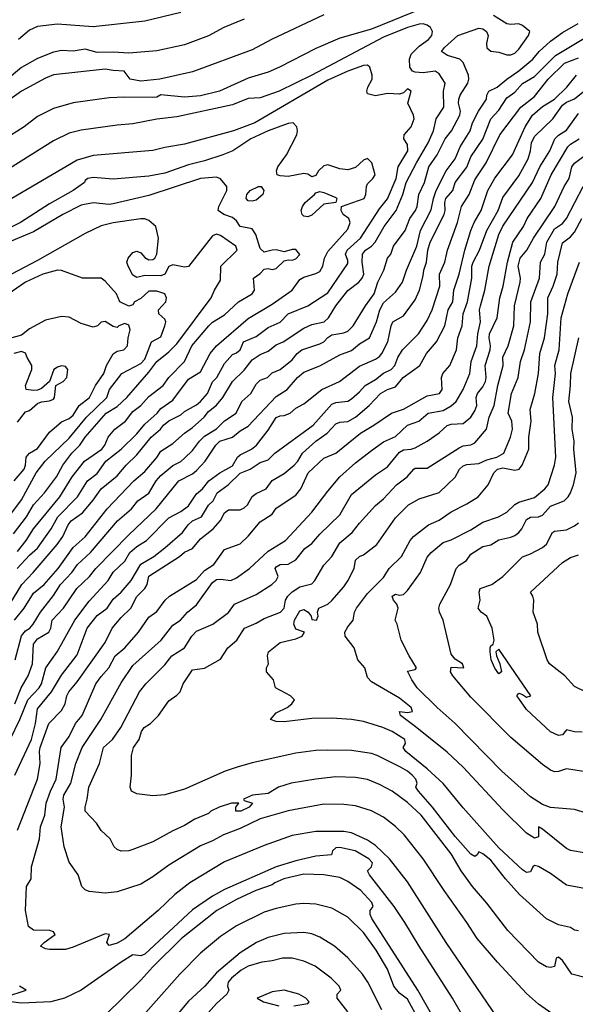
# Model space of a CAD drawing. Header units: metres. Extents: x -46681 to -43747, y -240911 to -237677.
# Tile 526 of 656: x -46142 to -46072, y -239080 to -238957. Entities that reach past the tile are written whole.
import ezdxf

# ---------------------------------------------------------------- set-up
doc = ezdxf.new("R2010")
doc.units = ezdxf.units.M
doc.layers.add('CONTOUR_INDEX', color=1, linetype='Continuous')
doc.layers.add('CONTOUR_INTER', color=3, linetype='Continuous')

msp = doc.modelspace()

# ---------------------------------------------------------------- linework, layer by layer
at = {"layer": 'CONTOUR_INDEX'}
for points, elevation in [([(-46103.6, -238955.94), (-46110.16, -238959.02), (-46112.6, -238960.33), (-46120.1, -238963.11), (-46124.21, -238964.02), (-46126.6, -238964.27), (-46127.94, -238964.02), (-46128.72, -238963.02), (-46130.1, -238962.94), (-46131.1, -238962.74), (-46137.6, -238963.47), (-46138.6, -238963.89), (-46141.62, -238965.52), (-46144.47, -238967.52)], 105), ([(-46142.44, -239042.52), (-46141.67, -239040.52), (-46140.76, -239039.02), (-46140.24, -239037.52), (-46140.09, -239035.02), (-46139.6, -239034.36), (-46138.18, -239033.52), (-46137.93, -239033.02), (-46137.75, -239032.02), (-46136.34, -239030.52), (-46134.66, -239028.02), (-46133.05, -239026.52), (-46132.25, -239025.52), (-46128.1, -239021.29), (-46124.67, -239018.02), (-46121.84, -239014.52), (-46120.1, -239013.62), (-46119.6, -239013.19), (-46118.54, -239012.02), (-46117.19, -239010.02), (-46116.66, -239009.52), (-46115.1, -239009.01), (-46114.1, -239008.22), (-46113.1, -239007.65), (-46109.6, -239003.9), (-46108.19, -239003.02), (-46106.89, -239001.52), (-46106.1, -239000.86), (-46104.1, -239000.04), (-46101.6, -238998.66), (-46100.1, -238998.14), (-46099.1, -238997.27), (-46097.86, -238996.52), (-46096.97, -238994.52), (-46096.55, -238993.02), (-46096.1, -238992.14), (-46094.6, -238990.77), (-46093.69, -238989.52), (-46093.21, -238988.02), (-46091.89, -238985.02), (-46091.44, -238983.02), (-46090.1, -238980.43), (-46089.81, -238979.02), (-46089.46, -238978.02), (-46088.21, -238975.52), (-46087.09, -238974.02), (-46086.46, -238972.52), (-46085.22, -238970.52), (-46084.89, -238969.52), (-46084.16, -238968.02), (-46083.16, -238966.52), (-46083.1, -238966.02), (-46082.85, -238965.52), (-46081.79, -238965.02), (-46080.6, -238964.02), (-46079.1, -238962.98), (-46077.32, -238961.52), (-46076.53, -238960.52), (-46075.1, -238959.24), (-46073.6, -238958.13), (-46071.63, -238957.02)], 105), ([(-46074.1, -239082.06), (-46076.6, -239080.28), (-46078.1, -239078.94), (-46081.78, -239075.02), (-46084.31, -239072.02), (-46085.6, -239070.02), (-46088.48, -239066.02), (-46091.1, -239062.01), (-46093.5, -239059.02), (-46094.6, -239057.94), (-46096.1, -239056.8), (-46097.6, -239056), (-46099.6, -239055.35), (-46101.1, -239055.19), (-46103.6, -239055.17), (-46108.1, -239055.97), (-46111.6, -239056.98), (-46114.1, -239058.21), (-46116.21, -239059.02), (-46117.6, -239059.77), (-46119.1, -239060.39), (-46123.1, -239062.8), (-46125.1, -239064.29), (-46126.6, -239065.19), (-46129.6, -239066.19), (-46131.1, -239066.36), (-46133.1, -239066.12), (-46133.6, -239065.93), (-46134.04, -239065.52), (-46134.5, -239064.02), (-46135.6, -239062.44), (-46136.25, -239060.52), (-46136.64, -239058.02), (-46136.22, -239055.52), (-46136.36, -239054.52), (-46136.3, -239054.02), (-46135.4, -239052.52), (-46134.78, -239050.02), (-46134, -239048.02), (-46131.64, -239044.52), (-46129.1, -239039.89), (-46127.6, -239037.73), (-46124.06, -239034.52), (-46122.6, -239032.66), (-46121.63, -239032.02), (-46120.74, -239031.02), (-46119.6, -239030.1), (-46117.6, -239027.28), (-46117.1, -239026.92), (-46116.6, -239026.85), (-46115.31, -239027.02), (-46114.6, -239026.7), (-46112.96, -239025.52), (-46110.6, -239023.35), (-46108.43, -239022.02), (-46105.1, -239018.45), (-46103.1, -239015.81), (-46101.57, -239014.02), (-46099.6, -239012.24), (-46097.6, -239010.69), (-46096.1, -239009.6), (-46094.6, -239008.93), (-46093.1, -239007.52), (-46091.65, -239007.02), (-46090.49, -239006.02), (-46088.6, -239005.66), (-46087.6, -239005.09), (-46086.94, -239004.52), (-46086.09, -239003.02), (-46085.25, -239001.02), (-46085.07, -238999.52), (-46084.38, -238997.52), (-46084.22, -238996.02), (-46083.89, -238994.52), (-46084.01, -238993.02), (-46083.92, -238992.52), (-46083.35, -238990.52), (-46082.83, -238987.52), (-46081.61, -238983.52), (-46081.1, -238982.51), (-46077.37, -238977.02), (-46076.46, -238975.02), (-46075.2, -238973.02), (-46074.56, -238971.52), (-46074.1, -238971.07), (-46073.1, -238970.43), (-46071.6, -238968.34)], 110), ([(-46142.1, -239023.4), (-46141.04, -239022.02), (-46140.12, -239020.52), (-46136.81, -239016.52), (-46135.26, -239014.02), (-46133.71, -239012.02), (-46131.52, -239010.52), (-46131.14, -239010.02), (-46130.71, -239009.02), (-46129.87, -239008.02), (-46128.53, -239007.02), (-46127.6, -239005.8), (-46126.6, -239005.03), (-46125.6, -239003.91), (-46123.82, -239002.52), (-46123.09, -239001.52), (-46121.13, -238999.52), (-46120.2, -238997.52), (-46118.05, -238995.02), (-46117.6, -238994.58), (-46116.1, -238993.63), (-46114.34, -238992.02), (-46112.59, -238991.02), (-46112.3, -238990.52), (-46112.46, -238989.02), (-46111.6, -238988.43), (-46111.1, -238987.91), (-46110.6, -238987.83), (-46110.1, -238987.92), (-46109.6, -238987.8), (-46108.6, -238986.86), (-46108.1, -238986.73), (-46107.6, -238986.78), (-46107.1, -238986.61), (-46106.6, -238986.05), (-46107.1, -238985.42), (-46107.6, -238985.41), (-46108.6, -238985.73), (-46109.6, -238985.46), (-46110.1, -238985.5), (-46111.1, -238985.78), (-46111.6, -238985.29), (-46112.15, -238983.52), (-46112.6, -238982.83), (-46114.1, -238982.53), (-46114.6, -238981.83), (-46115.1, -238981.4), (-46116.19, -238981.02), (-46116.88, -238980.52), (-46116.8, -238980.02), (-46115.78, -238978.02), (-46115.78, -238977.52), (-46116.6, -238976.54), (-46117.1, -238976.34), (-46119.1, -238976.52), (-46125.6, -238978.65), (-46130.1, -238979.7), (-46130.6, -238979.75), (-46132.6, -238979.55), (-46134.1, -238979.86), (-46136.4, -238981.02), (-46140.1, -238983.2), (-46144.47, -238985.02)], 100), ([(-46069.6, -239056.56), (-46072.1, -239055.81), (-46075.1, -239055.55), (-46076.1, -239055.2), (-46077.6, -239054.24), (-46081.21, -239051.02), (-46087.1, -239045), (-46089.35, -239043.02), (-46091.85, -239040.52), (-46092.55, -239039.52), (-46093.1, -239038.43), (-46092.1, -239038.24), (-46091.94, -239038.02), (-46092.89, -239036.52), (-46093.86, -239034.52), (-46094.39, -239032.52), (-46094.63, -239032.02), (-46094.27, -239030.52), (-46094.43, -239030.02), (-46094.84, -239029.52), (-46095, -239029.02), (-46094.6, -239028.75), (-46094.1, -239028.88), (-46093.6, -239028.79), (-46093.1, -239028.29), (-46091.46, -239026.02), (-46090.6, -239024.11), (-46090.1, -239023.5), (-46088.6, -239022.25), (-46087.6, -239021.92), (-46085.1, -239020.65), (-46083.6, -239019.72), (-46081.63, -239019.02), (-46080.6, -239018.45), (-46079.6, -239017.48), (-46079.1, -239017.2), (-46077.1, -239016.62), (-46075.8, -239015.52), (-46075.4, -239015.02), (-46074.58, -239012.52), (-46074.43, -239011.52), (-46074.79, -239004.02), (-46074.48, -239001.02), (-46074.56, -239000.02), (-46074.02, -238998.02), (-46073.76, -238994.02), (-46072.9, -238991.02), (-46071.45, -238987.02)], 115), ([(-46096.32, -239081.02), (-46098.05, -239077.52), (-46098.72, -239076.52), (-46100.6, -239074.47), (-46102.24, -239073.02), (-46104.1, -239071.87), (-46105.1, -239071.47), (-46106.1, -239071.29), (-46108.6, -239071.4), (-46110.6, -239071.91), (-46112.06, -239072.52), (-46114.1, -239073.83), (-46117.1, -239076.34), (-46118.56, -239078.02), (-46120.6, -239079.93), (-46124.06, -239084.02)], 105)]:
    msp.add_lwpolyline(points, dxfattribs=dict(at, elevation=elevation))
at = {"layer": 'CONTOUR_INTER'}
for points, elevation in [([(-46091.1, -238955.07), (-46097.6, -238957.74), (-46101.6, -238958.87), (-46104.6, -238960.16), (-46109.19, -238962.52), (-46110.6, -238963.12), (-46113.1, -238963.9), (-46116.7, -238965.52), (-46119.1, -238966.1), (-46121.1, -238966.29), (-46124.1, -238966), (-46124.6, -238966.26), (-46125.1, -238966.31), (-46128.6, -238966.26), (-46130.6, -238966.37), (-46135.1, -238967.01), (-46137.6, -238967.71), (-46139.6, -238968.7), (-46141.29, -238970.02), (-46146.6, -238973.34)], 104), ([(-46142.41, -239037.02), (-46141.6, -239034.01), (-46141.1, -239033.36), (-46140.58, -239033.02), (-46140.15, -239032.52), (-46139.23, -239031.02), (-46137.6, -239028.91), (-46136.69, -239027.52), (-46135.29, -239026.02), (-46134.58, -239025.02), (-46132.95, -239023.52), (-46129.53, -239019.52), (-46127.8, -239018.02), (-46126.99, -239017.02), (-46125.6, -239016.05), (-46124.68, -239014.52), (-46124.1, -239013.85), (-46122.6, -239012.58), (-46121.6, -239012.08), (-46121.1, -239011.67), (-46120.1, -239010.7), (-46119.23, -239009.52), (-46118.6, -239008.9), (-46117.1, -239007.97), (-46116.1, -239006.97), (-46114.62, -239006.02), (-46113.91, -239004.52), (-46112.78, -239003.52), (-46112.1, -239002.36), (-46111.6, -239001.87), (-46110.68, -239001.52), (-46110.1, -239000.95), (-46109.1, -239000.5), (-46107.6, -238999.29), (-46106.96, -238998.52), (-46106.37, -238998.02), (-46104.1, -238997.3), (-46103.6, -238997.03), (-46103.1, -238996.48), (-46102.6, -238996.15), (-46101.1, -238995.92), (-46100.6, -238995.68), (-46099.92, -238995.02), (-46098.36, -238992.52), (-46097.26, -238991.02), (-46096.8, -238989.52), (-46096.04, -238988.02), (-46095.6, -238986.52), (-46095.19, -238986.02), (-46094.85, -238985.02), (-46093.37, -238983.02), (-46092.78, -238981.52), (-46092.06, -238980.52), (-46091.85, -238980.02), (-46091.65, -238978.52), (-46090.94, -238977.02), (-46090.4, -238975.02), (-46089.34, -238973.52), (-46088.34, -238971.52), (-46087.53, -238970.52), (-46086.51, -238968.52), (-46086.42, -238968.02), (-46086.65, -238967.02), (-46086.63, -238966.52), (-46086.46, -238966.02), (-46085.51, -238964.52), (-46085.37, -238964.02), (-46085.41, -238963.52), (-46086.1, -238961.91), (-46086.49, -238961.52), (-46088.07, -238961.02), (-46088.81, -238960.52), (-46088.43, -238960.02), (-46086.76, -238958.52), (-46084.1, -238957.61), (-46083.6, -238957.7), (-46083.15, -238958.02), (-46082.92, -238958.52), (-46083.15, -238959.52), (-46083.1, -238960.06), (-46082.6, -238960.5), (-46081.6, -238960.63), (-46080.6, -238960.97), (-46080.1, -238960.97), (-46079.6, -238960.73), (-46079.1, -238960.25), (-46077.87, -238958.52), (-46077.7, -238958.02), (-46078.6, -238957.26), (-46079.1, -238957.04), (-46080.1, -238957.15), (-46080.6, -238957.04), (-46082.26, -238956.02)], 104), ([(-46121.6, -238955.64), (-46126.1, -238956.74), (-46132.6, -238957.45), (-46137.1, -238957.1), (-46139.6, -238957.39), (-46140.6, -238957.84), (-46141.97, -238959.02)], 107), ([(-46113.6, -238956.48), (-46116.16, -238957.52), (-46118.1, -238958.58), (-46121.1, -238959.71), (-46124.6, -238960.47), (-46128.1, -238960.74), (-46130.1, -238960.6), (-46132.1, -238960.65), (-46133.6, -238960.25), (-46135.1, -238960.48), (-46136.6, -238960.42), (-46137.6, -238960.64), (-46139.6, -238961.42), (-46141.6, -238962.55), (-46149.38, -238969.02)], 106), ([(-46142.49, -239032.02), (-46141.29, -239030.52), (-46140.1, -239028.63), (-46138.75, -239027.52), (-46136.99, -239025.52), (-46135.1, -239022.87), (-46133.6, -239021.55), (-46130.86, -239018.02), (-46127.48, -239014.52), (-46126.1, -239013.33), (-46124.6, -239011.57), (-46124.1, -239010.77), (-46122.6, -239009.83), (-46121.1, -239008.52), (-46120.1, -239007.82), (-46118.65, -239006.52), (-46118.1, -239005.8), (-46117.1, -239005.01), (-46116.3, -239004.02), (-46115.1, -239002.02), (-46113.6, -239000.59), (-46112.6, -238999.31), (-46111.6, -238998.61), (-46110.6, -238998.21), (-46109.6, -238997.39), (-46108.7, -238997.02), (-46106.1, -238995.33), (-46105.1, -238994.84), (-46103.57, -238994.52), (-46103.03, -238994.02), (-46102.08, -238992.52), (-46100.6, -238990.57), (-46099.18, -238989.52), (-46098.76, -238989.02), (-46098.57, -238988.52), (-46098.78, -238987.02), (-46098.73, -238986.02), (-46098.38, -238985.52), (-46097.6, -238985.02), (-46097.15, -238984.52), (-46096.02, -238982.52), (-46094.5, -238980.52), (-46093.68, -238978.52), (-46093.25, -238977.02), (-46091.96, -238974.52), (-46090.49, -238972.02), (-46089.79, -238970.52), (-46089.49, -238969.02), (-46088.53, -238967.52), (-46088.57, -238965.52), (-46088.33, -238964.52), (-46089.1, -238963.34), (-46089.6, -238963.01), (-46091.1, -238963.23), (-46092.1, -238963.13), (-46092.46, -238963.02), (-46092.79, -238962.52), (-46092.83, -238961.52), (-46092.6, -238960.87), (-46091.6, -238959.85), (-46090.44, -238959.02), (-46090.04, -238958.52), (-46089.92, -238958.02), (-46090.19, -238957.52), (-46090.6, -238957.24), (-46091.1, -238957.07), (-46091.6, -238957.1), (-46093.1, -238957.53), (-46096.1, -238958.72), (-46105.09, -238963.52), (-46109.22, -238965.52), (-46111.6, -238966.35), (-46113.1, -238966.45), (-46115.1, -238967.24), (-46122.1, -238968.74), (-46124.6, -238969.03), (-46127.6, -238969.63), (-46129.6, -238969.78), (-46134.1, -238970.43), (-46135.6, -238970.81), (-46137.6, -238971.75), (-46146.1, -238977.08)], 103), ([(-46143.04, -239047.02), (-46141.82, -239044.52), (-46140.82, -239042.02), (-46139.39, -239040.52), (-46139.1, -239040.04), (-46138.57, -239038.02), (-46137.11, -239036.02), (-46134.91, -239032.02), (-46133.1, -239029.62), (-46130.71, -239027.02), (-46130.1, -239026), (-46128.6, -239024.62), (-46128, -239023.52), (-46127.1, -239022.77), (-46125.89, -239022.02), (-46123.1, -239019.15), (-46121.6, -239018.36), (-46120.6, -239017.63), (-46119.6, -239016.15), (-46118.86, -239015.52), (-46118.07, -239014.52), (-46116.69, -239013.52), (-46115.1, -239012.6), (-46114.44, -239011.52), (-46114.1, -239011.22), (-46112.69, -239010.52), (-46112.07, -239010.02), (-46110.6, -239008.13), (-46109.6, -239006.56), (-46109.1, -239006.32), (-46108.6, -239006.3), (-46107.83, -239006.02), (-46107.1, -239005.39), (-46106.1, -239004.82), (-46103.83, -239003.02), (-46101.64, -239002.02), (-46099.1, -239000.08), (-46097.1, -238999.23), (-46096.6, -238998.89), (-46096.32, -238998.52), (-46095.54, -238997.02), (-46095.14, -238995.02), (-46094.91, -238994.52), (-46093.6, -238993.76), (-46092.1, -238991.77), (-46091.59, -238990.52), (-46091.1, -238988.75), (-46091.03, -238988.02), (-46090.69, -238987.02), (-46090.52, -238985.52), (-46090.25, -238984.52), (-46088.47, -238981.02), (-46088.33, -238980.52), (-46088.39, -238979.52), (-46088.25, -238979.02), (-46087.39, -238978.02), (-46087.09, -238977.02), (-46085.6, -238975.07), (-46085.1, -238973.79), (-46083.6, -238971.57), (-46082.6, -238968.99), (-46081.6, -238967.9), (-46080.6, -238966.34), (-46079.6, -238965.63), (-46078.6, -238964.58), (-46077.1, -238963.67), (-46074.46, -238961.02), (-46069.46, -238958.02)], 106), ([(-46143.06, -239030.02), (-46141.58, -239027.52), (-46140.13, -239026.02), (-46137.11, -239022.52), (-46136.42, -239021.52), (-46135.73, -239020.02), (-46135.37, -239019.52), (-46133.94, -239018.52), (-46132.6, -239016.94), (-46131.61, -239015.52), (-46129.6, -239013.89), (-46128.47, -239012.52), (-46127.1, -239011.25), (-46125.31, -239009.02), (-46124.15, -239008.02), (-46123.74, -239007.52), (-46123.1, -239006.95), (-46121.6, -239006.2), (-46121.1, -239005.77), (-46119.6, -239004.96), (-46119.11, -239004.52), (-46118.24, -239003.52), (-46117.6, -239002.08), (-46117.05, -239001.52), (-46116.1, -238999.75), (-46115.1, -238998.63), (-46114.6, -238998.42), (-46114.1, -238998.02), (-46113.71, -238997.02), (-46112.1, -238996.37), (-46110.6, -238995.22), (-46109.1, -238994.58), (-46108.1, -238993.51), (-46105.63, -238992.52), (-46103.1, -238990.86), (-46100.6, -238987.18), (-46100.6, -238986.82), (-46100.89, -238986.02), (-46100.68, -238985.52), (-46098.97, -238984.02), (-46096.6, -238980.33), (-46095.6, -238979.06), (-46094.49, -238976.52), (-46094.24, -238975.02), (-46093.03, -238973.02), (-46093.1, -238972.23), (-46093.55, -238971.52), (-46093.5, -238971.02), (-46092.61, -238970.02), (-46092.23, -238969.02), (-46092.32, -238968.52), (-46093.04, -238967.02), (-46092.63, -238965.52), (-46093.1, -238965.22), (-46093.6, -238965.72), (-46094.1, -238965.91), (-46095.6, -238965.82), (-46097.1, -238966.11), (-46098.1, -238965.86), (-46098.2, -238965.52), (-46098.08, -238965.02), (-46097.53, -238964.02), (-46097.51, -238963.52), (-46097.8, -238962.52), (-46098.1, -238962.26), (-46098.6, -238962.29), (-46100.6, -238963.01), (-46103.1, -238964.16), (-46112.28, -238969.52), (-46114.94, -238970.52), (-46121.1, -238972.18), (-46123.6, -238972.59), (-46125.1, -238972.98), (-46132.6, -238973.59), (-46134.6, -238974.21), (-46142.84, -238979.02)], 102), ([(-46142.46, -239051.52), (-46140.37, -239047.02), (-46139.87, -239045.02), (-46139.6, -239043.15), (-46137.82, -239041.02), (-46136.6, -239038.93), (-46134.6, -239036.4), (-46133.37, -239033.02), (-46132.1, -239031.43), (-46130.86, -239030.52), (-46130.1, -239029.39), (-46129.1, -239028.52), (-46127.83, -239027.02), (-46126.6, -239025), (-46124.98, -239024.02), (-46123.6, -239022.94), (-46121.36, -239021.02), (-46120.65, -239020.02), (-46120.1, -239019.54), (-46118.98, -239019.02), (-46118.1, -239017.55), (-46117.53, -239017.02), (-46116.99, -239016.02), (-46115.62, -239015.02), (-46114.1, -239013.53), (-46112.87, -239013.02), (-46111.6, -239012.2), (-46110.6, -239011.86), (-46109.76, -239011.02), (-46104.96, -239007.52), (-46102.6, -239004.88), (-46102.1, -239004.67), (-46100.6, -239004.48), (-46100.1, -239004.18), (-46099.1, -239003.32), (-46098.39, -239002.52), (-46097.1, -239001.76), (-46096.1, -239000.97), (-46095.14, -239000.52), (-46094.69, -239000.02), (-46094.3, -238999.02), (-46093.72, -238998.02), (-46091.69, -238996.02), (-46090.6, -238994.36), (-46089.99, -238993.02), (-46089.02, -238990.02), (-46089.05, -238988.52), (-46088.38, -238987.02), (-46088.04, -238985.52), (-46086.8, -238982.02), (-46086.28, -238980.02), (-46085.34, -238978.52), (-46084.6, -238976.68), (-46083.18, -238974.52), (-46081.47, -238971.02), (-46078.82, -238967.52), (-46077.1, -238966.21), (-46075.39, -238964.02), (-46073.33, -238962.02), (-46071.6, -238961.32)], 107), ([(-46142.1, -239058.4), (-46139.62, -239052.02), (-46139.25, -239050.02), (-46139.36, -239048.52), (-46139.26, -239048.02), (-46138.16, -239045.02), (-46136.6, -239043.37), (-46136.13, -239042.52), (-46135.92, -239041.52), (-46135.66, -239041.02), (-46134.6, -239039.76), (-46131.1, -239034.84), (-46130.22, -239033.02), (-46129.1, -239031.67), (-46127.88, -239030.52), (-46127.1, -239029.03), (-46126.1, -239028.02), (-46125.82, -239027.52), (-46125.6, -239026.51), (-46121.74, -239024.02), (-46121.1, -239023.48), (-46120.1, -239023.02), (-46119.1, -239021.8), (-46117.5, -239020.52), (-46116.6, -239019.51), (-46116.07, -239018.52), (-46115.6, -239018.17), (-46114.1, -239018.15), (-46113.6, -239017.91), (-46113.21, -239017.52), (-46112.6, -239016.47), (-46112.1, -239016.08), (-46110.85, -239015.52), (-46110.1, -239014.45), (-46108.6, -239013.59), (-46107.34, -239012.52), (-46106.85, -239012.02), (-46106.28, -239011.02), (-46104.6, -239009.53), (-46103.18, -239008.52), (-46102.1, -239007.35), (-46101.6, -239007.14), (-46100.6, -239007.03), (-46099.6, -239006.5), (-46097.9, -239005.02), (-46096.48, -239003.52), (-46095.6, -239003.04), (-46094.6, -239002.7), (-46093.64, -239001.52), (-46091.52, -239000.02), (-46090.69, -238998.52), (-46089.44, -238997.02), (-46088.37, -238995.02), (-46087.97, -238993.02), (-46087.38, -238992.02), (-46087.26, -238990.52), (-46086.59, -238988.52), (-46085.86, -238985.52), (-46085.1, -238983.02), (-46084.69, -238982.02), (-46083.8, -238980.52), (-46082.99, -238978.02), (-46082.1, -238976.47), (-46079.89, -238973.52), (-46078.3, -238970.02), (-46077.38, -238968.52), (-46076.1, -238967.46), (-46074.6, -238966.51), (-46073.03, -238965.02), (-46071.81, -238963.52)], 108), ([(-46081.75, -239082.02), (-46088.21, -239072.52), (-46093.1, -239064.91), (-46095.33, -239062.02), (-46097.1, -239060.34), (-46098.1, -239059.69), (-46100.1, -239058.74), (-46101.1, -239058.57), (-46104.6, -239058.59), (-46107.6, -239059.1), (-46111.1, -239060.35), (-46116.1, -239062.41), (-46120.43, -239065.02), (-46122.34, -239066.52), (-46124.42, -239068.52), (-46128.6, -239072.06), (-46129.6, -239072.63), (-46130.6, -239072.91), (-46130.89, -239072.52), (-46130.56, -239071.52), (-46131.1, -239071.44), (-46135.1, -239073.12), (-46136.1, -239073.43), (-46138.1, -239073.42), (-46138.6, -239073.34), (-46139.22, -239073.02), (-46138.75, -239072.52), (-46137.36, -239071.52), (-46137.6, -239071.2), (-46138.06, -239071.02), (-46140.1, -239070.98), (-46140.75, -239070.52), (-46141.09, -239068.52), (-46140.99, -239065.52), (-46140.41, -239064.52), (-46140.37, -239063.02), (-46139.36, -239059.52), (-46139.23, -239058.02), (-46138.68, -239056.52), (-46138.5, -239055.02), (-46137.98, -239053.52), (-46137.27, -239052.02), (-46136.63, -239048.02), (-46135.6, -239046.63), (-46134.82, -239045.02), (-46134, -239044.02), (-46132.26, -239040.02), (-46131.6, -239039.09), (-46130.62, -239038.02), (-46129.85, -239036.52), (-46128.6, -239035.48), (-46126.91, -239033.52), (-46125.6, -239031.65), (-46124.6, -239030.95), (-46123.54, -239029.52), (-46123.02, -239029.02), (-46119.6, -239026.9), (-46118.6, -239025.78), (-46117.45, -239025.02), (-46116.1, -239023.12), (-46114.1, -239022.41), (-46113.1, -239021.46), (-46111.6, -239019.67), (-46110.1, -239018.7), (-46109.6, -239017.93), (-46107.1, -239016.32), (-46106.5, -239015.52), (-46105.56, -239013.52), (-46103.6, -239011.67), (-46102.1, -239011.03), (-46099, -239008.52), (-46097.3, -239007.52), (-46095.1, -239005.98), (-46093.6, -239005.48), (-46090.6, -239003.81), (-46089.05, -239003.52), (-46088.74, -239003.02), (-46088.8, -239001.52), (-46088.63, -239001.02), (-46087.75, -239000.02), (-46086.9, -238998.02), (-46086.74, -238996.52), (-46086.21, -238995.02), (-46086.1, -238993.52), (-46085.53, -238992.02), (-46084.98, -238989.02), (-46085, -238987.52), (-46084.83, -238987.02), (-46084.02, -238985.52), (-46083.11, -238983.02), (-46081.67, -238980.52), (-46081.1, -238978.89), (-46079.1, -238976.18), (-46077.92, -238974.02), (-46077.62, -238973.02), (-46077.49, -238972.02), (-46077.1, -238971.22), (-46074.82, -238969.02), (-46073.6, -238967.28), (-46073.1, -238966.92), (-46072.1, -238966.49), (-46068.6, -238963.68)], 109), ([(-46142.17, -239025.52), (-46140.6, -239023.87), (-46139.6, -239022.96), (-46137.87, -239020.52), (-46137.05, -239019.02), (-46134.56, -239016.52), (-46133.3, -239014.52), (-46132.1, -239013.6), (-46131.01, -239012.02), (-46129.1, -239010.53), (-46127.1, -239008.61), (-46126.1, -239007.4), (-46124.55, -239006.02), (-46124.1, -239005.43), (-46122.6, -239004.38), (-46120.6, -239001.73), (-46119.1, -239000.81), (-46117.89, -238998.52), (-46117.1, -238997.52), (-46113.1, -238994.11), (-46110.1, -238992.3), (-46107.6, -238990.53), (-46106.6, -238989.21), (-46106.1, -238988.89), (-46104.6, -238988.45), (-46104.1, -238988.19), (-46103.74, -238987.52), (-46103.5, -238986.52), (-46103.1, -238985.67), (-46100.6, -238982.86), (-46100.28, -238982.02), (-46100.44, -238981.52), (-46101.15, -238981.02), (-46101.42, -238980.52), (-46101.37, -238980.02), (-46098.54, -238979.02), (-46098.31, -238978.52), (-46098.25, -238977.52), (-46098.1, -238977.18), (-46097.42, -238976.52), (-46097.14, -238976.02), (-46097.56, -238974.52), (-46098.1, -238973.97), (-46098.6, -238974.18), (-46099.6, -238975.11), (-46100.6, -238975.4), (-46101.6, -238975.27), (-46103.1, -238974.79), (-46103.6, -238974.89), (-46104.28, -238975.52), (-46104.6, -238976.12), (-46105.1, -238976.28), (-46105.6, -238975.94), (-46106.1, -238975.88), (-46108.1, -238976.24), (-46109.1, -238976.18), (-46109.45, -238976.02), (-46109.53, -238975.52), (-46109.39, -238975.02), (-46108.28, -238973.52), (-46106.98, -238971.02), (-46106.91, -238970.52), (-46106.99, -238970.02), (-46107.44, -238969.52), (-46108.1, -238969.58), (-46110.6, -238970.51), (-46112.77, -238971.52), (-46115.06, -238973.02), (-46116.3, -238973.52), (-46118.6, -238974.28), (-46120.6, -238974.78), (-46123.6, -238975.82), (-46125.6, -238976.22), (-46130.1, -238976.59), (-46132.6, -238976.38), (-46133.27, -238976.52), (-46133.6, -238976.77), (-46133.68, -238977.02), (-46135.1, -238978.02), (-46138.1, -238979.7), (-46141.74, -238982.02), (-46145.71, -238984.02)], 101), ([(-46070.6, -239076.98), (-46072.41, -239076.52), (-46073.6, -239074.81), (-46074.1, -239074.39), (-46074.38, -239074.52), (-46074.6, -239075.55), (-46075.1, -239075.7), (-46075.6, -239075.58), (-46076.6, -239075.03), (-46080.46, -239071.02), (-46083.1, -239067.58), (-46084.91, -239065.52), (-46086.33, -239063.52), (-46087.6, -239061.39), (-46091.36, -239056.52), (-46093.1, -239054.93), (-46095.02, -239053.52), (-46096.6, -239052.66), (-46098.1, -239052.07), (-46099.6, -239051.78), (-46102.1, -239051.73), (-46104.6, -239051.99), (-46107.71, -239052.52), (-46109.31, -239053.02), (-46110.6, -239053.83), (-46112.57, -239054.02), (-46113.71, -239054.52), (-46113.6, -239054.71), (-46112.57, -239055.02), (-46112.99, -239055.52), (-46114.04, -239056.02), (-46114.66, -239056.02), (-46114.67, -239055.52), (-46114.28, -239055.02), (-46115.22, -239055.02), (-46116.75, -239055.52), (-46117.79, -239056.02), (-46118.1, -239056.31), (-46119.82, -239057.02), (-46121.1, -239057.82), (-46122.6, -239058.49), (-46125.1, -239059.9), (-46127.6, -239060.87), (-46128.1, -239061.02), (-46129.1, -239061.04), (-46129.6, -239060.84), (-46129.98, -239060.52), (-46130.48, -239059.52), (-46131.6, -239058.45), (-46132.19, -239057.52), (-46133.6, -239056.03), (-46133.62, -239055.52), (-46133.34, -239054.52), (-46133.15, -239053.02), (-46131.81, -239050.02), (-46131.29, -239048.02), (-46130.18, -239047.02), (-46129.12, -239045.52), (-46126.79, -239041.02), (-46125.99, -239040.02), (-46123.6, -239037.65), (-46122.69, -239036.52), (-46121.1, -239035.51), (-46120.18, -239034.02), (-46119.6, -239033.41), (-46117.54, -239032.52), (-46115.6, -239031.04), (-46114.85, -239030.02), (-46112.1, -239028.79), (-46110.15, -239027.52), (-46109.6, -239027.02), (-46109.36, -239026.52), (-46109.71, -239025.52), (-46109.6, -239025.3), (-46109.1, -239025.01), (-46108.1, -239024.99), (-46107.1, -239024.44), (-46105.99, -239023.02), (-46105.1, -239022.37), (-46104.1, -239021.21), (-46101.6, -239018.76), (-46100.1, -239016.23), (-46097.1, -239013.74), (-46095.6, -239012.76), (-46094.1, -239010.91), (-46093.6, -239010.63), (-46092.6, -239010.52), (-46092.1, -239010.34), (-46090.6, -239009.54), (-46089.1, -239008.47), (-46088.1, -239007.57), (-46087.6, -239007.4), (-46086.1, -239007.29), (-46085.1, -239006.51), (-46084.6, -239005.71), (-46084.35, -239005.02), (-46084.46, -239004.02), (-46084.29, -239003.52), (-46083.6, -239002.68), (-46083.28, -239002.02), (-46083.17, -239001.52), (-46083.3, -239000.02), (-46082.68, -238998.02), (-46082.63, -238997.52), (-46082.8, -238996.52), (-46082.75, -238996.02), (-46081.8, -238994.02), (-46081.47, -238991.52), (-46081.06, -238990.02), (-46080.52, -238987.02), (-46079.83, -238984.52), (-46078.48, -238982.52), (-46078.03, -238981.52), (-46076.3, -238979.02), (-46075.01, -238976.02), (-46072.92, -238972.52), (-46072.6, -238972.19), (-46071.51, -238971.52)], 111), ([(-46071.6, -239071.06), (-46072.1, -239070.97), (-46072.6, -239070.66), (-46074.1, -239070.34), (-46075.6, -239069.58), (-46078.99, -239066.52), (-46080.77, -239064.52), (-46082.6, -239062.21), (-46083.6, -239061.4), (-46084.1, -239061.16), (-46084.3, -239061.52), (-46084.6, -239061.72), (-46085.1, -239061.43), (-46087.1, -239059.2), (-46089.93, -239055.52), (-46091.71, -239053.52), (-46092.03, -239053.02), (-46091.87, -239052.52), (-46092.03, -239052.02), (-46092.48, -239051.52), (-46093.08, -239051.02), (-46093.98, -239050.52), (-46096.91, -239049.02), (-46097.6, -239048.8), (-46100.1, -239048.41), (-46103.1, -239048.37), (-46104.6, -239048.41), (-46107.1, -239048.75), (-46112.6, -239049.96), (-46114.49, -239050.52), (-46116, -239051.02), (-46121.1, -239053.26), (-46123.6, -239053.99), (-46125.1, -239054.12), (-46127.1, -239053.85), (-46127.78, -239053.52), (-46127.97, -239053.02), (-46127.77, -239051.52), (-46127.78, -239049.02), (-46127.51, -239048.02), (-46126.8, -239047.02), (-46126.53, -239046.02), (-46126.17, -239045.52), (-46125.4, -239045.02), (-46124.39, -239044.02), (-46123.1, -239042.15), (-46122.1, -239041.47), (-46121.67, -239041.02), (-46121.29, -239040.02), (-46120.1, -239038.28), (-46118.6, -239038.05), (-46116.6, -239036.92), (-46115.65, -239035.52), (-46114.54, -239034.52), (-46113.58, -239033.02), (-46112.1, -239032.41), (-46111.1, -239031.82), (-46109.03, -239031.02), (-46108.57, -239030.52), (-46108.41, -239029.52), (-46108.11, -239029.02), (-46107.6, -239028.48), (-46106.6, -239027.85), (-46105.1, -239027.44), (-46104.72, -239027.02), (-46103.6, -239025.12), (-46102.58, -239024.02), (-46101.6, -239022.32), (-46100.03, -239021.02), (-46099.1, -239019.81), (-46097.1, -239017.62), (-46096.1, -239016.77), (-46094.47, -239015.02), (-46093.14, -239014.02), (-46092.27, -239013.02), (-46092.1, -239012.9), (-46090.6, -239012.9), (-46086.6, -239010.34), (-46086.1, -239010.12), (-46085.1, -239010), (-46084.6, -239009.74), (-46083.16, -239008.02), (-46082.81, -239006.52), (-46082.19, -239005.02), (-46081.74, -239002.52), (-46081.04, -239000.02), (-46081.1, -238998.96), (-46080.43, -238997.52), (-46079.72, -238995.02), (-46079.62, -238992.52), (-46078.92, -238989.52), (-46078.89, -238989.02), (-46079.15, -238987.52), (-46078.9, -238986.52), (-46078.09, -238985.52), (-46077.24, -238984.02), (-46074.57, -238980.02), (-46073.37, -238977.52), (-46072.74, -238976.52), (-46072.43, -238975.02), (-46072.1, -238974.59), (-46070.1, -238973.12)], 112), ([(-46111.81, -238977.52), (-46111.48, -238977.52), (-46111.16, -238978.02), (-46111.26, -238978.52), (-46112.1, -238979.21), (-46112.6, -238979.37), (-46113.1, -238979.3), (-46113.36, -238979.02), (-46113.3, -238978.52), (-46112.86, -238978.02), (-46111.81, -238977.52)], 101), ([(-46070.6, -239065.8), (-46073.1, -239065.35), (-46075.1, -239063.86), (-46076.6, -239063), (-46077.1, -239062.88), (-46077.32, -239063.02), (-46077.6, -239063.66), (-46078.1, -239063.75), (-46078.6, -239063.4), (-46081.6, -239060.62), (-46086.1, -239055.61), (-46088.6, -239052.56), (-46090.6, -239050.69), (-46093.3, -239048.52), (-46093.62, -239048.02), (-46093.34, -239047.52), (-46093.42, -239047.02), (-46094.99, -239046.02), (-46096.16, -239045.52), (-46098.6, -239044.76), (-46100.1, -239044.51), (-46102.6, -239044.35), (-46105.1, -239044.4), (-46108.6, -239044.82), (-46109.6, -239044.75), (-46110.29, -239044.52), (-46109.6, -239043.68), (-46108.21, -239043.02), (-46107.61, -239042.52), (-46107.27, -239042.02), (-46107.78, -239041.52), (-46109.69, -239040.52), (-46109.93, -239039.52), (-46110.81, -239038.52), (-46110.81, -239038.02), (-46110.54, -239037.52), (-46110.7, -239036.52), (-46110.54, -239036.02), (-46109.1, -239034.81), (-46107.1, -239034.36), (-46106.33, -239034.02), (-46106.04, -239033.52), (-46107.1, -239033.17), (-46107.38, -239032.52), (-46107.3, -239032.02), (-46106.6, -239030.83), (-46106.1, -239030.7), (-46105.58, -239031.02), (-46105.18, -239031.52), (-46105.1, -239031.93), (-46104.52, -239032.02), (-46104.33, -239031.52), (-46104.39, -239031.02), (-46104.21, -239030.52), (-46103.1, -239029.99), (-46102.6, -239029.53), (-46101.1, -239027.82), (-46100.6, -239027.09), (-46099.8, -239025.52), (-46099.6, -239024.49), (-46099.13, -239024.02), (-46098.6, -239023.8), (-46096.94, -239022.52), (-46094.6, -239019.15), (-46092.96, -239017.52), (-46091.6, -239016.79), (-46089.1, -239015.97), (-46087.1, -239014.04), (-46086.55, -239013.02), (-46086.1, -239012.62), (-46085.6, -239012.45), (-46084.1, -239012.33), (-46083.1, -239011.87), (-46081.84, -239011.52), (-46080.95, -239011.02), (-46080.12, -239009.02), (-46079.89, -239008.02), (-46079.98, -239007.02), (-46080.41, -239006.02), (-46080, -239003.52), (-46079.18, -239001.52), (-46078.88, -238999.52), (-46078.37, -238998.02), (-46077.61, -238994.52), (-46077.58, -238992.02), (-46076.5, -238989.02), (-46076.35, -238987.02), (-46075.8, -238986.02), (-46075.55, -238984.52), (-46074.6, -238982.83), (-46073.6, -238982.14), (-46073.1, -238981.52), (-46070.98, -238977.52)], 113), ([(-46104.76, -238978.52), (-46104.6, -238978.3), (-46104.1, -238978.15), (-46103.6, -238978.26), (-46102.1, -238978.89), (-46101.98, -238979.02), (-46102.09, -238979.52), (-46103.6, -238979.74), (-46105.1, -238981.1), (-46105.6, -238981.3), (-46106.1, -238981.23), (-46106.34, -238981.02), (-46106.47, -238980.52), (-46106.3, -238980.02), (-46105.95, -238979.52), (-46104.76, -238978.52)], 101), ([(-46142.6, -239021.15), (-46140.99, -239019.02), (-46140.12, -239017.52), (-46138.7, -239016.02), (-46137.23, -239014.02), (-46136.42, -239012.52), (-46135.28, -239011.02), (-46134.26, -239010.02), (-46133.6, -239009.02), (-46130.95, -239006.02), (-46129.6, -239005.15), (-46128.36, -239004.02), (-46125.6, -239000.84), (-46124.6, -238999.49), (-46123.1, -238998.29), (-46122.1, -238997.27), (-46117.77, -238991.52), (-46117.35, -238990.52), (-46116.6, -238989.3), (-46116.55, -238987.52), (-46114.48, -238985.52), (-46114.66, -238985.02), (-46116.6, -238983.65), (-46117.1, -238983.5), (-46117.6, -238983.69), (-46120.6, -238987.57), (-46121.1, -238987.65), (-46122.6, -238987.35), (-46123.1, -238987.58), (-46123.6, -238988.52), (-46124.1, -238988.74), (-46126.1, -238988.69), (-46127.1, -238988.95), (-46127.6, -238988.64), (-46128.22, -238987.52), (-46128.35, -238987.02), (-46128.22, -238986.52), (-46127.6, -238985.8), (-46127.1, -238985.65), (-46126.6, -238985.86), (-46126.1, -238986.45), (-46125.6, -238986.72), (-46125.1, -238986.69), (-46124.84, -238986.52), (-46124.59, -238986.02), (-46124.39, -238984.02), (-46124.71, -238982.52), (-46125.6, -238981.78), (-46126.1, -238981.58), (-46126.6, -238981.57), (-46130.1, -238982.07), (-46131.6, -238982.47), (-46133.6, -238983.41), (-46139.6, -238986.83), (-46142.85, -238988.52)], 99), ([(-46070.6, -239061.32), (-46072.6, -239060.97), (-46073.1, -239060.74), (-46076.1, -239058.28), (-46076.6, -239058), (-46076.6, -239059.27), (-46077.1, -239059.41), (-46078.1, -239058.79), (-46081.1, -239055.86), (-46086.1, -239050.52), (-46088.1, -239048.63), (-46092.1, -239045.37), (-46093.96, -239044.02), (-46094.1, -239043.52), (-46093.1, -239043.64), (-46092.43, -239043.52), (-46092.6, -239043.02), (-46094.1, -239041.83), (-46097.6, -239039.78), (-46098.1, -239039.22), (-46098.45, -239038.02), (-46099.32, -239037.02), (-46099.8, -239035.52), (-46100.92, -239034.02), (-46100.94, -239033.52), (-46100.6, -239032.85), (-46099.92, -239032.02), (-46099.73, -239031.02), (-46099.49, -239030.52), (-46098.1, -239028.69), (-46096.1, -239026.65), (-46095.39, -239025.52), (-46093.85, -239024.02), (-46092.76, -239022.02), (-46092.31, -239021.52), (-46090.43, -239020.02), (-46089.1, -239019.46), (-46087.6, -239018.41), (-46085.6, -239017.39), (-46084.19, -239016.52), (-46082.93, -239015.02), (-46082.24, -239013.52), (-46081.77, -239013.02), (-46081.1, -239012.88), (-46079.6, -239013.15), (-46079.05, -239013.02), (-46078.65, -239012.52), (-46077.82, -239010.52), (-46077.84, -239009.02), (-46077.51, -239007.02), (-46077.67, -239005.52), (-46077.09, -239003.52), (-46076.6, -239001.02), (-46076.44, -238998.52), (-46075.85, -238996.52), (-46075.45, -238993.52), (-46075.42, -238991.52), (-46074.75, -238990.02), (-46074.26, -238988.52), (-46074.18, -238987.02), (-46073.6, -238984.57), (-46072.6, -238983.83), (-46072.1, -238983.23), (-46071.16, -238981.52)], 114), ([(-46142.82, -239018.52), (-46141.6, -239016.89), (-46139.77, -239013.52), (-46138.65, -239012.02), (-46135.6, -239009.14), (-46133.45, -239006.52), (-46130.9, -239004.02), (-46130.54, -239003.02), (-46128.99, -239001.02), (-46126.6, -238999.76), (-46126.1, -238999.23), (-46125.27, -238997.02), (-46124.1, -238996.4), (-46123.57, -238995.02), (-46123.45, -238994.52), (-46123.6, -238994.2), (-46124.36, -238993.52), (-46124.39, -238993.02), (-46123.47, -238992.02), (-46123.4, -238991.52), (-46123.61, -238991.02), (-46124.6, -238990.67), (-46125.6, -238990.68), (-46126.6, -238991.57), (-46127.41, -238992.02), (-46127.6, -238992.39), (-46128.1, -238992.56), (-46129.23, -238992.02), (-46129.67, -238991.02), (-46131.1, -238989.42), (-46131.6, -238989.01), (-46133.93, -238989.02), (-46136.6, -238988.07), (-46137.1, -238988.01), (-46138.94, -238988.52), (-46141.1, -238989.53), (-46145.1, -238992.26)], 98), ([(-46142.54, -239014.52), (-46141.27, -239013.02), (-46141.11, -239012.52), (-46141.04, -239011.52), (-46140.6, -239011.03), (-46139.6, -239010.44), (-46138.1, -239008.39), (-46136.6, -239007.1), (-46135.6, -239006.68), (-46135.1, -239006.27), (-46134.36, -239005.02), (-46133.08, -239004.02), (-46132.31, -239002.52), (-46131.24, -239001.02), (-46130.92, -239000.02), (-46130.1, -238998.55), (-46129.6, -238998.19), (-46128.73, -238998.02), (-46128.29, -238997.52), (-46128.21, -238996.52), (-46127.96, -238995.52), (-46128.1, -238994.93), (-46128.6, -238994.73), (-46129.37, -238995.02), (-46129.6, -238995.25), (-46130.1, -238995.1), (-46131.1, -238994.46), (-46131.6, -238994.56), (-46132.05, -238995.02), (-46132.6, -238995.17), (-46134.1, -238994.73), (-46135.6, -238993.94), (-46136.6, -238993.83), (-46138.6, -238994.33), (-46140.6, -238995.42), (-46141.6, -238996.19), (-46143.6, -238996.72)], 97), ([(-46069.6, -239051.24), (-46073.1, -239050.71), (-46074.1, -239051.06), (-46074.6, -239051.07), (-46075.1, -239050.87), (-46076.1, -239050.15), (-46080.1, -239046.78), (-46085.1, -239041.72), (-46087.39, -239039.02), (-46087.67, -239038.52), (-46087.6, -239037.92), (-46085.98, -239038.02), (-46086.17, -239037.52), (-46087.1, -239036.91), (-46087.6, -239036.28), (-46088.61, -239032.02), (-46089.06, -239031.02), (-46089.13, -239030.52), (-46089.02, -239030.02), (-46087.68, -239027.52), (-46086.94, -239025.52), (-46086.6, -239025.11), (-46085.67, -239024.52), (-46085.1, -239023.72), (-46083.6, -239022.75), (-46082.6, -239022.54), (-46081.6, -239021.91), (-46080.1, -239021.59), (-46079.6, -239021.37), (-46079.1, -239021.01), (-46078.69, -239020.52), (-46078.1, -239019.37), (-46077.6, -239019.07), (-46076.6, -239019.03), (-46076.1, -239018.81), (-46075.1, -239017.68), (-46073.39, -239017.02), (-46072.88, -239016.52), (-46072.6, -239016.03), (-46072.2, -239015.02), (-46071.88, -239013.52), (-46072.15, -239010.52), (-46072.12, -239009.52), (-46072.36, -239008.02), (-46072.34, -239006.52), (-46072.8, -239004.52), (-46072.59, -239002.52), (-46072.56, -239001.02), (-46071.53, -238996.52)], 116), ([(-46142.1, -239007.14), (-46141.1, -239005.85), (-46140.6, -239005.68), (-46139.6, -239004.78), (-46139.1, -239004.56), (-46138.1, -239004.46), (-46137.6, -239004.22), (-46137.45, -239004.02), (-46137.29, -239002.52), (-46136.36, -239002.02), (-46135.93, -239001.52), (-46135.77, -239000.52), (-46136.1, -239000.14), (-46136.6, -239000.06), (-46137.1, -239000.2), (-46137.54, -239000.52), (-46138.11, -239002.02), (-46139.1, -239002.92), (-46139.6, -239003.12), (-46140.1, -239003.15), (-46141.02, -239003.02), (-46141.09, -239002.52), (-46140.33, -239000.52), (-46140.3, -239000.02), (-46140.92, -238999.02), (-46141.1, -238998.47), (-46141.6, -238998.26), (-46142.57, -238998.52)], 96), ([(-46071.1, -239046.11), (-46072.1, -239046.05), (-46073.1, -239045.82), (-46073.6, -239046.45), (-46074.1, -239046.53), (-46075.1, -239046.05), (-46078.1, -239043.25), (-46079.1, -239041.87), (-46079.32, -239041.52), (-46079.1, -239041.18), (-46078.6, -239041.35), (-46078.1, -239041.7), (-46077.59, -239041.52), (-46081.6, -239035.65), (-46081.97, -239036.02), (-46081.9, -239036.52), (-46081.45, -239037.52), (-46081.25, -239038.52), (-46081.6, -239038.77), (-46082.1, -239038.04), (-46082.56, -239037.02), (-46082.68, -239036.02), (-46082.69, -239035.52), (-46082.6, -239035.24), (-46082.31, -239035.02), (-46082.2, -239034.52), (-46082.43, -239033.02), (-46083.1, -239031.52), (-46083.81, -239031.02), (-46084.19, -239030.52), (-46083.94, -239029.52), (-46084.05, -239028.52), (-46083.96, -239028.02), (-46082.46, -239027.52), (-46081.1, -239026.52), (-46078.6, -239024.08), (-46077.6, -239023.68), (-46076.1, -239022.87), (-46075.6, -239022.45), (-46074.86, -239021.02), (-46074.6, -239020.82), (-46073.1, -239020.65), (-46072.1, -239020.18), (-46071.6, -239019.78)], 117), ([(-46070.6, -239041.09), (-46072.1, -239040.34), (-46073.29, -239039.02), (-46075.21, -239037.52), (-46075.53, -239037.02), (-46076.71, -239033.52), (-46076.75, -239032.52), (-46077.28, -239031.02), (-46077.2, -239029.52), (-46077.3, -239029.02), (-46077.61, -239028.52), (-46073.6, -239024.79), (-46072.6, -239024.16), (-46071.6, -239023.79)], 118), ([(-46083.68, -239086.02), (-46087.43, -239079.52), (-46091.63, -239073.02), (-46093.4, -239070.02), (-46094.74, -239068.02), (-46097.84, -239064.02), (-46098.12, -239063.52), (-46097.6, -239063.01), (-46097.48, -239062.52), (-46097.96, -239062.02), (-46099.64, -239061.02), (-46101.6, -239060.58), (-46102.1, -239060.65), (-46102.52, -239061.02), (-46102.65, -239061.52), (-46104.6, -239061.7), (-46107.1, -239062.26), (-46109.6, -239063.01), (-46116.1, -239065.89), (-46117.6, -239066.71), (-46120.1, -239068.43), (-46126.1, -239074), (-46126.6, -239074.21), (-46127.6, -239074.11), (-46129.1, -239075.02), (-46134.1, -239078.55), (-46136.21, -239079.52), (-46137.93, -239080.02), (-46141.6, -239080.15), (-46142.96, -239080.02)], 108), ([(-46089.52, -239082.52), (-46091.78, -239078.52), (-46097.58, -239069.52), (-46097.79, -239069.02), (-46097.78, -239068.52), (-46097.41, -239068.02), (-46097.55, -239067.52), (-46098.95, -239066.02), (-46100.6, -239064.86), (-46101.6, -239064.39), (-46103.6, -239064.05), (-46106.1, -239063.97), (-46108.61, -239064.52), (-46109.76, -239065.02), (-46110.1, -239065.31), (-46112.17, -239066.02), (-46114.6, -239067.14), (-46117.06, -239068.52), (-46121.5, -239072.02), (-46125.1, -239075.6), (-46126.6, -239077.26), (-46131.1, -239081.66)], 107), ([(-46091.6, -239082.35), (-46093.1, -239079.68), (-46094.1, -239078.93), (-46094.8, -239078.02), (-46095.6, -239075.89), (-46097.04, -239073.52), (-46098.6, -239071.28), (-46100.6, -239069.34), (-46102.6, -239068.22), (-46104.6, -239067.71), (-46106.1, -239067.64), (-46107.1, -239067.74), (-46109.6, -239068.26), (-46111.1, -239068.72), (-46114.6, -239070.43), (-46116.6, -239071.79), (-46119.1, -239073.9), (-46121.71, -239076.52), (-46131.6, -239087.65)], 106), ([(-46100.6, -239081.25), (-46101.91, -239079.52), (-46101.94, -239079.02), (-46101.48, -239078.52), (-46101.66, -239078.02), (-46102.66, -239077.02), (-46104.68, -239075.52), (-46106.1, -239074.87), (-46107.6, -239074.49), (-46108.8, -239074.52), (-46110.1, -239074.85), (-46111.41, -239075.02), (-46113.1, -239075.5), (-46114, -239076.02), (-46115.2, -239077.02), (-46115.63, -239077.52), (-46115.72, -239078.02), (-46115.55, -239078.52), (-46115.78, -239079.02), (-46117.1, -239080.19), (-46118.1, -239081.35)], 104), ([(-46143.6, -239079.36), (-46141.02, -239078.52), (-46141.87, -239078.02)], 108), ([(-46107.37, -239080.52), (-46105.6, -239080.22), (-46105.46, -239080.02), (-46105.86, -239079.52), (-46106.76, -239079.02), (-46108.6, -239078.54), (-46110.1, -239078.75), (-46112, -239079.52), (-46111.19, -239080.02), (-46109.24, -239080.52)], 103)]:
    msp.add_lwpolyline(points, dxfattribs=dict(at, elevation=elevation))

doc.saveas('drawing.dxf')
